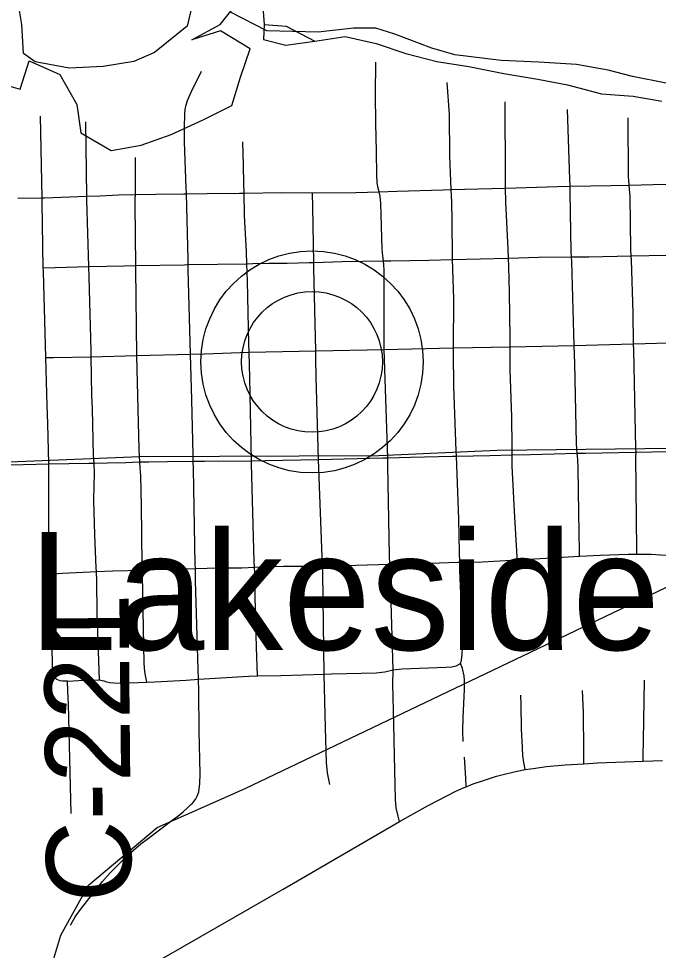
# Model space of a CAD drawing. Extents: x 0 to 34, y 0 to 22.
# Drawn here: x 8.4865 to 8.7008, y 19.1738 to 19.486 of the extents above; entities that cross this region are included whole.
import ezdxf

# ---------------------------------------------------------------- set-up
doc = ezdxf.new("R2010")
doc.units = 0
for name, color, linetype in [('GM_X_Corporation', 7, 'Continuous'), ('GM_X_County_Road_Text', 7, 'Continuous'), ('GM_X_Major_Lake', 7, 'Continuous'), ('GM_X_Rail_Line', 7, 'Continuous'), ('GM_X_State_Route', 7, 'Continuous'), ('GM_X_Township_Road', 7, 'Continuous'), ('GM_X_Unincorporated', 7, 'Continuous'), ('GM_X_Unincorporated_Location', 7, 'Continuous'), ('GM_X_Unincorporated_Text', 7, 'Continuous')]:
    doc.layers.add(name, color=color, linetype=linetype)

msp = doc.modelspace()

# ---------------------------------------------------------------- linework, layer by layer
at = {"layer": 'GM_X_Corporation'}
for points in [[(8.54428, 19.48909), (8.54294, 19.48345), (8.53206, 19.47458), (8.52508, 19.47162), (8.51487, 19.46988), (8.50345, 19.46934), (8.49203, 19.47149), (8.48814, 19.47431), (8.4876, 19.48398), (8.48679, 19.48868)], [(8.70346, 19.46437), (8.69218, 19.46652), (8.68398, 19.46867), (8.67337, 19.47055), (8.66075, 19.47136), (8.64812, 19.47189), (8.63267, 19.47377), (8.62488, 19.47606), (8.61252, 19.48076), (8.60621, 19.48277), (8.59869, 19.48277), (8.58686, 19.48143), (8.56967, 19.48183), (8.55745, 19.48815)]]:
    msp.add_lwpolyline(points, dxfattribs=at)
at = {"layer": 'GM_X_Major_Lake'}
for points in [[(8.47751, 19.46498), (8.487, 19.46232), (8.49003, 19.47182), (8.50028, 19.46726), (8.50597, 19.45719), (8.5073, 19.4477), (8.51755, 19.44181), (8.52761, 19.44352), (8.53766, 19.44713), (8.54829, 19.45207), (8.55797, 19.45682), (8.56081, 19.46632), (8.56404, 19.47581), (8.55417, 19.48189), (8.54449, 19.47885), (8.55398, 19.48398), (8.56176, 19.49367)], [(8.47751, 19.46498), (8.487, 19.46232), (8.49003, 19.47182), (8.50028, 19.46726), (8.50597, 19.45719), (8.5073, 19.4477), (8.51755, 19.44181), (8.52761, 19.44352), (8.53766, 19.44713), (8.54829, 19.45207), (8.55797, 19.45682), (8.56081, 19.46632), (8.56404, 19.47581), (8.55417, 19.48189), (8.54449, 19.47885), (8.55398, 19.48398), (8.56176, 19.49367)], [(8.56802, 19.49424), (8.56878, 19.48398), (8.56859, 19.47891)], [(8.56802, 19.49424), (8.56878, 19.48398), (8.57614, 19.48342)], [(8.57614, 19.48342), (8.58576, 19.47842), (8.59584, 19.47994), (8.60629, 19.47766), (8.61618, 19.47424), (8.62664, 19.47159), (8.63728, 19.46988), (8.64907, 19.4676), (8.66048, 19.4657), (8.67037, 19.4638), (8.68177, 19.46076), (8.69242, 19.46), (8.70193, 19.45829)], [(8.56859, 19.47891), (8.57607, 19.47709), (8.58576, 19.47842), (8.59584, 19.47994), (8.60629, 19.47766), (8.61618, 19.47424), (8.62664, 19.47159), (8.63728, 19.46988), (8.64907, 19.4676), (8.66048, 19.4657), (8.67037, 19.4638), (8.68177, 19.46076), (8.69242, 19.46), (8.70193, 19.45829)]]:
    msp.add_lwpolyline(points, dxfattribs=at)
at = {"layer": 'GM_X_Rail_Line'}
for points in [[(7.28965, 18.56333), (7.33819, 18.59766), (7.55551, 18.77331), (7.70112, 18.89206), (7.77562, 18.9502), (8.0118, 19.13574), (8.20934, 19.29284), (8.23098, 19.30861), (8.24767, 19.31634), (8.26684, 19.32006), (8.45882, 19.33645), (8.52713, 19.33923), (8.6072, 19.33954), (8.64677, 19.34139), (8.7358, 19.34232), (8.81, 19.34449), (8.82515, 19.34108), (8.87121, 19.33892), (8.9, 19.33972)], [(8.29195, 18.75209), (8.39423, 18.79227), (8.43515, 18.81609), (8.46044, 18.84511), (8.47457, 18.87264), (8.48462, 18.89906), (8.49019, 18.92808), (8.49205, 18.95226), (8.49094, 19.14649), (8.50061, 19.17886), (8.50991, 19.1956), (8.53297, 19.21495), (8.56235, 19.22797), (8.70334, 19.29532), (8.72869, 19.30583), (8.76146, 19.31449), (8.79238, 19.31975), (8.82144, 19.31882), (8.9, 19.29942)]]:
    msp.add_lwpolyline(points, dxfattribs=at)
at = {"layer": 'GM_X_State_Route'}
for points in [[(8.6141, 19.21695), (8.62372, 19.22234), (8.63012, 19.22563), (8.63297, 19.22706), (8.63577, 19.2283), (8.63648, 19.22859), (8.63881, 19.22955), (8.64186, 19.2306), (8.64658, 19.23209), (8.64974, 19.23296), (8.65353, 19.23383), (8.65619, 19.23434), (8.6589, 19.23475), (8.66333, 19.23533), (8.66954, 19.23593), (8.67587, 19.23629), (8.68041, 19.23655), (8.69574, 19.23717), (8.70214, 19.23743)], [(8.3099, 19.05542), (8.31866, 19.05855), (8.33602, 19.06532), (8.35037, 19.07125), (8.36174, 19.07626), (8.37439, 19.08219), (8.38968, 19.08982), (8.40901, 19.09978), (8.42126, 19.1065), (8.46956, 19.13472), (8.47779, 19.1394), (8.48172, 19.14164), (8.51168, 19.15809), (8.53604, 19.17183), (8.57508, 19.19433), (8.61271, 19.21617), (8.6141, 19.21695)]]:
    msp.add_lwpolyline(points, dxfattribs=at)
at = {"layer": 'GM_X_Township_Road'}
for p, q in [((8.49438, 19.42594), (8.49381, 19.45323)), ((8.50936, 19.42648), (8.509, 19.45134)), ((8.63145, 19.42866), (8.64964, 19.42919)), ((8.48624, 19.42579), (8.49438, 19.42594)), ((8.54335, 19.40353), (8.56296, 19.40384)), ((8.69252, 19.37697), (8.71418, 19.37763)), ((8.56371, 19.37416), (8.58602, 19.3747)), ((8.58602, 19.3747), (8.60896, 19.37512)), ((8.60896, 19.37512), (8.63215, 19.37566)), ((8.63215, 19.37566), (8.65119, 19.37603)), ((8.65119, 19.37603), (8.67256, 19.37645)), ((8.67256, 19.37645), (8.69252, 19.37697)), ((8.51083, 19.37268), (8.52611, 19.37303)), ((8.52611, 19.37303), (8.54403, 19.37348)), ((8.47311, 19.33624), (8.49659, 19.33674)), ((8.58831, 19.30256), (8.587, 19.33827))]:
    msp.add_line(p, q, dxfattribs=at)
for points in [[(8.60726, 19.42797), (8.60682, 19.42956), (8.6066, 19.43109), (8.60653, 19.43359), (8.60643, 19.44145), (8.60613, 19.45092), (8.60603, 19.46039), (8.60611, 19.47142)], [(8.54272, 19.42725), (8.54266, 19.42929), (8.54208, 19.4447), (8.54203, 19.44936), (8.54219, 19.45401), (8.54234, 19.45555), (8.54265, 19.45706), (8.54308, 19.45855), (8.54436, 19.46137), (8.5478, 19.46833)], [(8.63145, 19.42866), (8.63095, 19.43991), (8.63081, 19.45382), (8.6301, 19.46461)], [(8.64964, 19.42919), (8.64959, 19.43267), (8.64945, 19.45805)], [(8.67121, 19.42979), (8.67115, 19.43222), (8.67037, 19.45551)], [(8.69107, 19.4302), (8.69088, 19.43177), (8.69081, 19.43302), (8.69074, 19.45277)], [(8.56202, 19.42753), (8.56199, 19.43074), (8.56186, 19.43691), (8.56165, 19.44463)], [(8.52562, 19.42703), (8.52562, 19.43028), (8.52564, 19.43941)], [(8.67121, 19.42979), (8.6849, 19.43007), (8.69107, 19.4302)], [(8.69107, 19.4302), (8.69904, 19.43035), (8.70356, 19.43048)], [(8.6917, 19.40648), (8.69162, 19.4086), (8.69131, 19.42661), (8.69118, 19.42869), (8.69107, 19.4302)], [(8.52562, 19.42703), (8.53243, 19.42718), (8.54182, 19.42723), (8.54272, 19.42725)], [(8.54272, 19.42725), (8.54964, 19.42732), (8.56052, 19.42751), (8.56202, 19.42753)], [(8.54335, 19.40353), (8.54332, 19.4054), (8.54272, 19.42725)], [(8.56202, 19.42753), (8.57467, 19.42766), (8.58499, 19.42763)], [(8.56296, 19.40384), (8.5628, 19.40781), (8.56213, 19.41996), (8.56202, 19.42753)], [(8.58499, 19.42763), (8.59947, 19.42771), (8.60726, 19.42797)], [(8.58535, 19.40423), (8.58502, 19.42275), (8.58499, 19.42763)], [(8.60726, 19.42797), (8.61319, 19.42819), (8.62875, 19.42857), (8.63145, 19.42866)], [(8.60873, 19.40475), (8.60849, 19.40645), (8.60832, 19.4087), (8.60784, 19.42413), (8.60772, 19.42529), (8.60757, 19.42642), (8.60726, 19.42797)], [(8.6319, 19.40525), (8.63186, 19.40595), (8.63171, 19.4183), (8.63163, 19.42447), (8.63145, 19.42866)], [(8.64964, 19.42919), (8.66707, 19.42971), (8.67121, 19.42979)], [(8.65057, 19.40573), (8.65045, 19.40866), (8.64974, 19.42458), (8.64964, 19.42919)], [(8.6717, 19.40612), (8.67162, 19.40794), (8.67123, 19.42772), (8.67121, 19.42979)], [(8.49438, 19.42594), (8.49509, 19.42595), (8.50936, 19.42648)], [(8.49478, 19.4025), (8.49441, 19.42435), (8.49438, 19.42594)], [(8.50936, 19.42648), (8.51375, 19.42663), (8.51993, 19.42691), (8.52562, 19.42703)], [(8.51002, 19.40286), (8.50936, 19.42521), (8.50936, 19.42648)], [(8.52572, 19.40323), (8.52557, 19.42373), (8.52555, 19.42539), (8.52562, 19.42703)], [(8.60873, 19.40475), (8.61121, 19.4048), (8.62389, 19.40508), (8.6319, 19.40525)], [(8.6319, 19.40525), (8.64117, 19.40545), (8.65057, 19.40573)], [(8.63215, 19.37566), (8.63224, 19.3921), (8.6319, 19.40525)], [(8.65057, 19.40573), (8.66063, 19.40602), (8.6717, 19.40612)], [(8.65119, 19.37603), (8.65121, 19.3789), (8.65094, 19.39433), (8.65067, 19.40274), (8.65057, 19.40573)], [(8.6717, 19.40612), (8.67749, 19.40615), (8.6917, 19.40648)], [(8.67256, 19.37645), (8.67177, 19.40463), (8.6717, 19.40612)], [(8.6917, 19.40648), (8.70364, 19.40674), (8.71336, 19.40705)], [(8.69252, 19.37697), (8.69242, 19.38736), (8.69176, 19.40502), (8.6917, 19.40648)], [(8.49478, 19.4025), (8.49878, 19.4026), (8.51002, 19.40286)], [(8.4956, 19.37237), (8.49481, 19.40107), (8.49478, 19.4025)], [(8.51002, 19.40286), (8.52185, 19.40315), (8.52572, 19.40323)], [(8.51083, 19.37268), (8.5108, 19.3747), (8.51014, 19.39935), (8.51002, 19.40286)], [(8.52572, 19.40323), (8.54194, 19.4035), (8.54335, 19.40353)], [(8.52611, 19.37303), (8.52573, 19.40214), (8.52572, 19.40323)], [(8.54403, 19.37348), (8.54334, 19.40186), (8.54335, 19.40353)], [(8.56296, 19.40384), (8.565, 19.40388), (8.57033, 19.40397), (8.57649, 19.40406), (8.58384, 19.4042), (8.58535, 19.40423)], [(8.56371, 19.37416), (8.56363, 19.37698), (8.56321, 19.398), (8.56296, 19.40384)], [(8.58535, 19.40423), (8.59486, 19.40453), (8.60873, 19.40475)], [(8.58602, 19.3747), (8.58539, 19.40219), (8.58535, 19.40423)], [(8.60896, 19.37512), (8.60895, 19.40183), (8.60886, 19.40338), (8.60873, 19.40475)], [(8.54403, 19.37348), (8.54873, 19.37361), (8.56371, 19.37416)], [(8.56454, 19.33783), (8.56396, 19.36563), (8.56371, 19.37416)], [(8.587, 19.33827), (8.5862, 19.36585), (8.58604, 19.37195), (8.58602, 19.3747)], [(8.61013, 19.33882), (8.61006, 19.342), (8.60896, 19.37512)], [(8.63314, 19.33934), (8.63307, 19.34118), (8.63229, 19.36272), (8.63216, 19.37395), (8.63215, 19.37566)], [(8.65186, 19.33978), (8.65184, 19.34274), (8.65169, 19.35243), (8.6512, 19.36836), (8.65119, 19.37603)], [(8.67361, 19.34032), (8.67349, 19.34172), (8.67335, 19.34376), (8.67284, 19.37043), (8.67256, 19.37645)], [(8.69332, 19.34069), (8.69331, 19.34187), (8.69257, 19.37487), (8.69252, 19.37697)], [(8.4956, 19.37237), (8.4982, 19.37242), (8.51083, 19.37268)], [(8.49659, 19.33674), (8.49628, 19.35027), (8.49607, 19.35634), (8.4956, 19.37237)], [(8.5118, 19.33705), (8.51164, 19.33959), (8.51126, 19.35527), (8.51102, 19.35984), (8.51083, 19.37268)], [(8.52712, 19.33743), (8.52697, 19.33941), (8.52687, 19.3417), (8.52611, 19.37303)], [(8.54502, 19.33769), (8.54495, 19.33993), (8.54458, 19.35826), (8.54403, 19.37348)], [(8.63314, 19.33934), (8.6443, 19.33957), (8.65186, 19.33978)], [(8.65349, 19.30466), (8.65346, 19.30567), (8.65269, 19.31897), (8.65184, 19.33605), (8.65186, 19.33978)], [(8.65186, 19.33978), (8.65792, 19.33995), (8.66588, 19.34013), (8.67361, 19.34032)], [(8.67361, 19.34032), (8.67645, 19.3404), (8.69299, 19.34068), (8.69332, 19.34069)], [(8.67438, 19.3058), (8.67436, 19.30744), (8.67415, 19.32037), (8.67396, 19.3353), (8.67381, 19.33821), (8.67361, 19.34032)], [(8.69361, 19.3065), (8.6936, 19.30785), (8.6933, 19.33925), (8.69332, 19.34069)], [(8.69332, 19.34069), (8.7042, 19.34096), (8.71274, 19.34105), (8.7155, 19.34113)], [(8.49706, 19.29998), (8.49678, 19.30221), (8.49659, 19.30478), (8.49654, 19.30771), (8.49659, 19.31685), (8.49665, 19.32167), (8.4966, 19.33547), (8.49659, 19.33674)], [(8.49659, 19.33674), (8.51003, 19.33702), (8.5118, 19.33705)], [(8.51259, 19.30071), (8.51251, 19.30199), (8.51204, 19.31296), (8.51175, 19.32451), (8.51187, 19.32963), (8.51195, 19.33339), (8.5118, 19.33705)], [(8.5118, 19.33705), (8.51624, 19.33715), (8.52244, 19.33727), (8.52712, 19.33743)], [(8.52712, 19.33743), (8.53017, 19.3375), (8.53634, 19.33761), (8.54502, 19.33769)], [(8.52796, 19.30121), (8.5279, 19.30312), (8.52767, 19.32274), (8.52747, 19.33276), (8.52727, 19.33549), (8.52712, 19.33743)], [(8.54502, 19.33769), (8.54877, 19.33772), (8.56454, 19.33783)], [(8.54572, 19.30171), (8.54568, 19.30311), (8.54505, 19.33516), (8.54502, 19.33769)], [(8.56454, 19.33783), (8.56906, 19.33786), (8.587, 19.33827)], [(8.56552, 19.30217), (8.56543, 19.30407), (8.56457, 19.33679), (8.56454, 19.33783)], [(8.587, 19.33827), (8.60856, 19.33879), (8.61013, 19.33882)], [(8.61013, 19.33882), (8.61778, 19.33898), (8.6318, 19.3393), (8.63314, 19.33934)], [(8.61086, 19.30317), (8.61074, 19.30602), (8.61016, 19.33611), (8.61013, 19.33882)], [(8.63427, 19.30384), (8.6342, 19.30706), (8.63399, 19.31827), (8.63314, 19.33934)], [(8.65349, 19.30466), (8.66117, 19.30506), (8.67438, 19.3058)], [(8.67438, 19.3058), (8.68135, 19.30619), (8.69067, 19.30649), (8.69361, 19.3065)], [(8.69361, 19.3065), (8.69844, 19.3065), (8.70154, 19.30629), (8.7093, 19.30585), (8.71642, 19.30577)], [(8.56552, 19.30217), (8.5685, 19.30227), (8.57528, 19.30246), (8.58651, 19.30254), (8.58831, 19.30256)], [(8.58831, 19.30256), (8.59947, 19.30282), (8.61086, 19.30317)], [(8.58888, 19.26629), (8.5884, 19.30014), (8.58831, 19.30256)], [(8.61086, 19.30317), (8.61823, 19.3034), (8.62746, 19.30363), (8.63364, 19.30384), (8.63427, 19.30384)], [(8.61192, 19.26773), (8.61118, 19.29413), (8.61086, 19.30317)], [(8.63427, 19.30384), (8.64173, 19.30393), (8.65349, 19.30466)], [(8.63451, 19.26994), (8.63487, 19.27105), (8.63512, 19.27301), (8.63524, 19.27504), (8.63511, 19.28303), (8.63429, 19.30105), (8.63427, 19.30384)], [(8.49706, 19.29998), (8.49957, 19.30009), (8.50113, 19.30015), (8.51046, 19.30065), (8.51259, 19.30071)], [(8.50283, 19.26401), (8.50118, 19.26401), (8.50037, 19.26412), (8.49983, 19.26428), (8.49935, 19.26457), (8.49879, 19.26505), (8.49838, 19.26551), (8.49806, 19.26605), (8.4979, 19.26664), (8.49787, 19.26774), (8.49751, 19.29543), (8.49731, 19.29802), (8.49706, 19.29998)], [(8.51259, 19.30071), (8.51811, 19.30089), (8.52796, 19.30121)], [(8.51361, 19.26436), (8.51285, 19.28676), (8.51274, 19.29751), (8.51259, 19.30071)], [(8.52796, 19.30121), (8.53206, 19.30133), (8.54572, 19.30171)], [(8.52943, 19.26368), (8.52923, 19.2648), (8.52879, 19.26715), (8.52853, 19.27003), (8.52801, 19.29964), (8.52796, 19.30121)], [(8.54572, 19.30171), (8.55355, 19.30189), (8.56125, 19.30199), (8.56552, 19.30217)], [(8.5468, 19.26468), (8.54664, 19.26799), (8.54579, 19.2976), (8.54572, 19.30171)], [(8.5665, 19.26575), (8.56616, 19.27535), (8.56579, 19.29224), (8.56561, 19.30021), (8.56552, 19.30217)], [(8.61192, 19.26773), (8.61498, 19.26815), (8.6296, 19.26871), (8.63162, 19.26878), (8.63309, 19.26908), (8.63451, 19.26994)], [(8.63546, 19.24379), (8.63532, 19.24705), (8.63537, 19.25174), (8.63586, 19.26114), (8.63583, 19.26425), (8.63574, 19.26581), (8.63524, 19.26822), (8.63451, 19.26994)], [(8.5468, 19.26468), (8.56357, 19.26563), (8.5665, 19.26575)], [(8.5665, 19.26575), (8.57438, 19.26591), (8.58888, 19.26629)], [(8.58888, 19.26629), (8.59128, 19.26641), (8.60632, 19.26679), (8.60921, 19.26708), (8.61192, 19.26773)], [(8.59073, 19.22938), (8.59002, 19.23322), (8.58959, 19.23676), (8.58929, 19.24838), (8.58888, 19.26629)], [(8.6141, 19.21695), (8.61365, 19.21873), (8.61296, 19.22151), (8.61272, 19.22434), (8.61244, 19.2391), (8.61218, 19.24968), (8.61183, 19.26305), (8.61192, 19.26773)], [(8.50283, 19.26401), (8.50852, 19.2643), (8.51361, 19.26436)], [(8.50407, 19.21963), (8.5032, 19.25624), (8.50301, 19.26078), (8.50283, 19.26401)], [(8.50387, 19.18226), (8.50543, 19.18496), (8.50721, 19.1875), (8.51122, 19.19265), (8.51466, 19.1968), (8.51721, 19.19975), (8.52072, 19.20335), (8.52327, 19.2059), (8.52742, 19.20949), (8.5296, 19.21108), (8.53825, 19.21765), (8.53981, 19.21873), (8.54163, 19.22021), (8.54315, 19.22162), (8.54418, 19.22266), (8.54471, 19.22314), (8.54529, 19.22378), (8.54583, 19.22454), (8.54629, 19.22539), (8.54682, 19.22691), (8.54722, 19.22969), (8.5473, 19.23288), (8.54697, 19.24716), (8.54687, 19.26057), (8.5468, 19.26468)], [(8.51361, 19.26436), (8.51433, 19.26424), (8.51507, 19.26407), (8.51594, 19.26376), (8.51707, 19.26348), (8.51835, 19.26336), (8.52047, 19.26333), (8.52943, 19.26368)], [(8.52943, 19.26368), (8.53218, 19.26379), (8.54268, 19.26431), (8.5468, 19.26468)], [(8.69574, 19.23717), (8.69575, 19.23899), (8.6958, 19.24405), (8.69615, 19.26432)], [(8.65619, 19.23434), (8.65577, 19.23669), (8.65543, 19.23893), (8.65525, 19.24169), (8.655, 19.248), (8.65481, 19.25616), (8.65476, 19.25923)], [(8.67587, 19.23629), (8.67587, 19.2384), (8.67587, 19.24067), (8.67578, 19.25363), (8.67539, 19.26086)], [(8.63648, 19.22859), (8.63629, 19.23148), (8.63584, 19.23851)]]:
    msp.add_lwpolyline(points, dxfattribs=at)
at = {"layer": 'GM_X_Unincorporated'}
for radius in [0.0372, 0.02358]:
    msp.add_circle((8.58479, 19.37094), radius, dxfattribs=at)
at = {"layer": 'GM_X_Unincorporated_Location'}
msp.add_line((8.58479, 19.37094), (8.58479, 19.37094), dxfattribs=at)

# ---------------------------------------------------------------- texts
at = {"layer": 'GM_X_County_Road_Text'}
msp.add_text('C-221', height=0.028409, rotation=90.551, dxfattribs=at).set_placement((8.52431, 19.18996))
at = {"layer": 'GM_X_Unincorporated_Text'}
msp.add_text('Lakeside', height=0.039489, rotation=0, dxfattribs=at).set_placement((8.48995, 19.27443))

doc.saveas('drawing.dxf')
